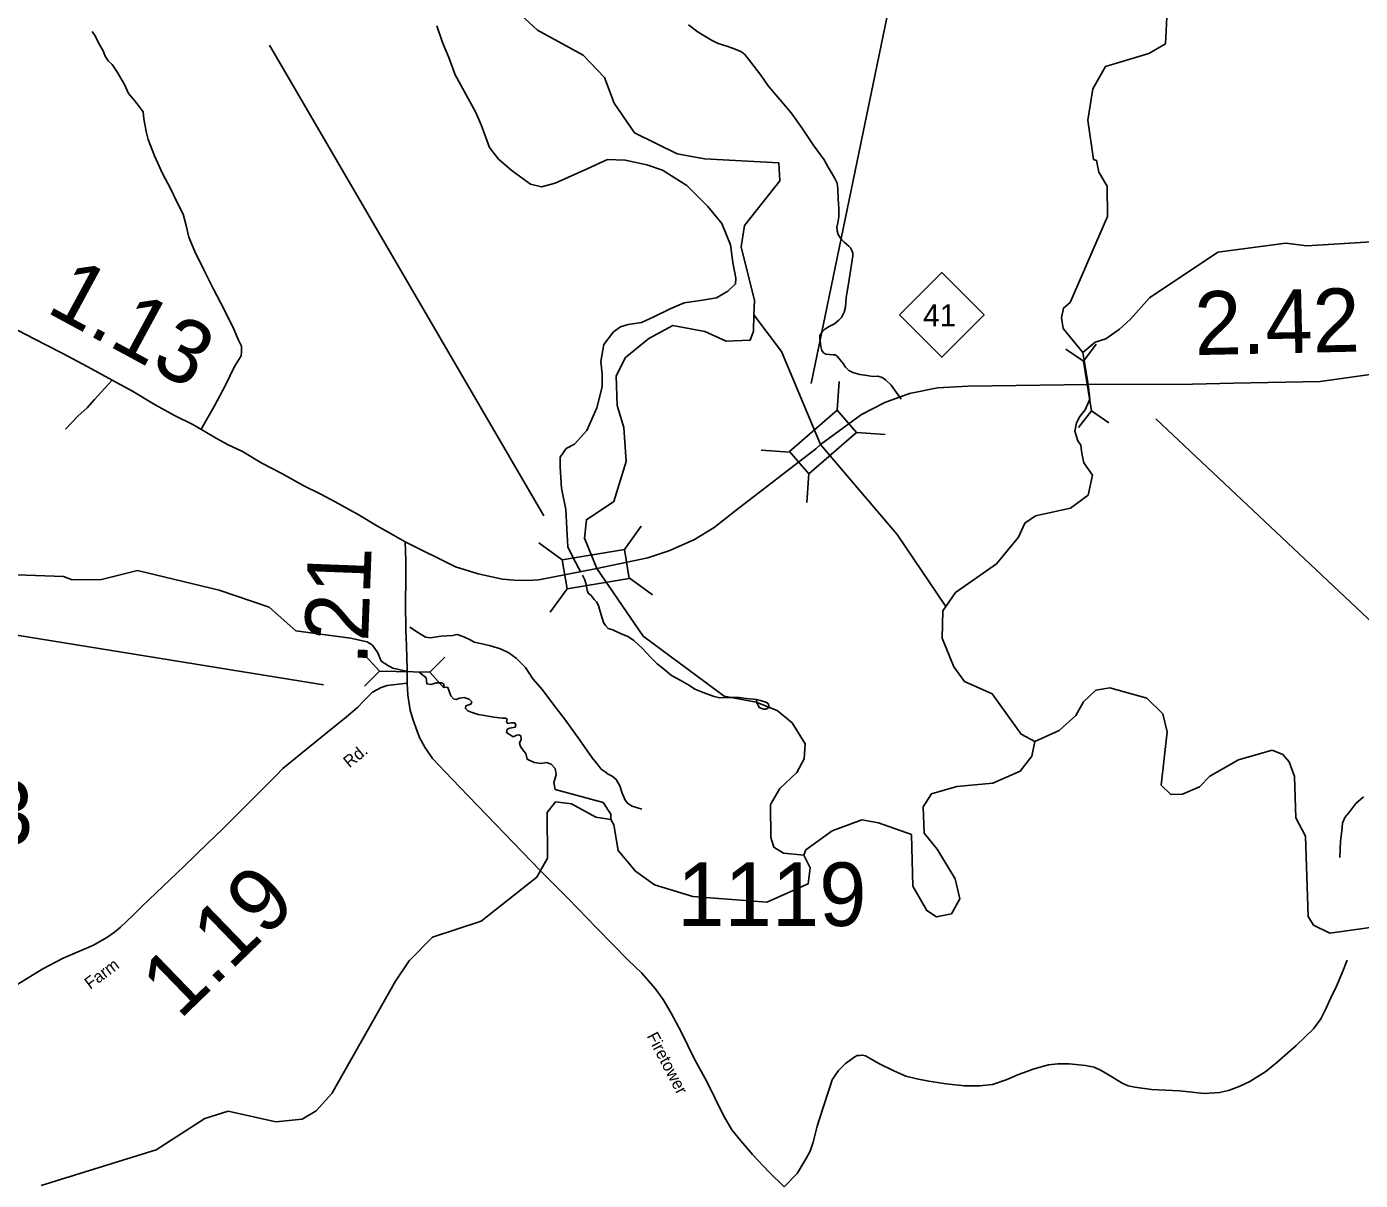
# Model space of a CAD drawing. Extents: x 2093524 to 2270757, y 289120 to 570408.
# Drawn here: x 2214080 to 2224567, y 346501 to 355575 of the extents above; entities that cross this region are included whole.
import ezdxf

# ---------------------------------------------------------------- set-up
doc = ezdxf.new("R2010")
doc.units = 0
for name, color, linetype in [('Exist Hydrographic Creek Single Shore', 7, 'Continuous'), ('Exist Hydrographic Misc Water Feature', 7, 'Continuous'), ('Exist Hydrographic River Shore', 7, 'Continuous'), ('Exist Road Non-System Type 51', 7, 'Continuous'), ('Exist Road Primary NC Attributed', 7, 'Continuous'), ('Exist Road Primary NC Service Mileage Hundredths English Label', 7, 'Continuous'), ('Exist Road Primary NC Shield CELL', 7, 'Continuous'), ('Exist Road Primary NC Shield Number Label', 7, 'Continuous'), ('Exist Road Primary NC Structure Culvert CELL', 7, 'Continuous'), ('Exist Road Primary NC Structure Culvert Number Label', 7, 'Continuous'), ('Exist Road Primary NC Structure Standard Bridge CELL', 7, 'Continuous'), ('Exist Road Primary NC Structure Standard Bridge Number Label', 7, 'Continuous'), ('Exist Road Secondary Mileage Hundredths English Label', 7, 'Continuous'), ('Exist Road Secondary Structure Pipe CELL', 7, 'Continuous'), ('Exist Road Secondary Structure Pipe Number Label', 7, 'Continuous'), ('Exist Road Secondary Type 41 Attributed', 7, 'Continuous'), ('Exist Road Secondary Type 51 Attributed', 7, 'Continuous'), ('Exist Road Secondary Type 51 Label', 7, 'Continuous'), ('Exist Road Secondary Type 51 Number Label', 7, 'Continuous')]:
    doc.layers.add(name, color=color, linetype=linetype)

msp = doc.modelspace()

# ---------------------------------------------------------------- linework, layer by layer
at = {"layer": 'Exist Hydrographic Creek Single Shore'}
for p, q in [((2223980, 353873), (2224147, 353850)), ((2224147, 353850), (2224738, 353888))]:
    msp.add_line(p, q, dxfattribs=at)
for points in [[(2222385, 353012), (2222301, 353113), (2222229, 353202), (2222216, 353285), (2222232, 353361), (2222284, 353405), (2222579, 354081), (2222577, 354321), (2222510, 354430), (2222493, 354523), (2222468, 354530), (2222424, 354839), (2222464, 355087), (2222563, 355262), (2222904, 355364), (2223036, 355440), (2223058, 355915), (2222963, 356389), (2222828, 356654), (2222257, 357390)], [(2222385, 353012), (2222482, 353092), (2222565, 353120), (2222673, 353196), (2222760, 353274), (2222909, 353442), (2223447, 353802), (2223980, 353873)], [(2219799, 353309), (2220015, 353019), (2220323, 352288), (2220926, 351580), (2221307, 351014)], [(2222427, 352759), (2222385, 353012)], [(2221307, 351014), (2221383, 351123), (2221707, 351350), (2221880, 351560), (2221929, 351670), (2222012, 351728), (2222287, 351788), (2222428, 351890), (2222460, 352047), (2222393, 352144), (2222378, 352217), (2222369, 352284), (2222346, 352317), (2222322, 352393), (2222334, 352458), (2222362, 352509), (2222403, 352562), (2222441, 352645), (2222427, 352759)], [(2218672, 349340), (2218672, 349380), (2218613, 349473), (2218235, 349576), (2218225, 349629), (2218236, 349664), (2218243, 349694), (2218235, 349741), (2218205, 349773), (2218166, 349787), (2218125, 349779), (2218071, 349787), (2218014, 349814), (2218006, 349857), (2217986, 349879), (2217963, 349912), (2217956, 349939), (2217969, 349967), (2217966, 349996), (2217951, 350004), (2217933, 350001), (2217905, 349989), (2217875, 350010), (2217853, 350023), (2217859, 350049), (2217879, 350057), (2217921, 350065), (2217926, 350080), (2217918, 350099), (2217890, 350099), (2217862, 350095), (2217853, 350108), (2217859, 350127), (2217848, 350135), (2217822, 350135), (2217752, 350145), (2217664, 350160), (2217630, 350165), (2217574, 350183), (2217549, 350193), (2217530, 350211), (2217534, 350233), (2217572, 350246), (2217579, 350265), (2217559, 350285), (2217520, 350299), (2217483, 350294), (2217458, 350283), (2217437, 350287), (2217415, 350312), (2217392, 350377), (2217360, 350379), (2217359, 350404), (2217345, 350415), (2217299, 350414), (2217259, 350402), (2217225, 350407), (2217220, 350452), (2217166, 350499), (2217075, 350504), (2216958, 350528), (2216926, 350547), (2216866, 350585), (2216840, 350650), (2216799, 350710), (2216758, 350736), (2216626, 350764), (2216196, 350823), (2215986, 351010), (2215594, 351143), (2214952, 351297), (2214669, 351227), (2214436, 351225), (2214369, 351249), (2213561, 351278)], [(2222008, 349953), (2221899, 350011), (2221672, 350327), (2221455, 350423), (2221371, 350540), (2221278, 350765), (2221284, 350981), (2221307, 351014)], [(2220190, 349058), (2220240, 348958), (2220225, 348834), (2219901, 348689), (2219317, 348734), (2219017, 348825), (2218866, 348933), (2218732, 349096), (2218697, 349297), (2218672, 349340)]]:
    msp.add_lwpolyline(points, dxfattribs=at)
at = {"layer": 'Exist Hydrographic Misc Water Feature'}
msp.add_line((2215664, 347045), (2216039, 346962), dxfattribs=at)
for points in [[(2216039, 346962), (2216247, 346981), (2216355, 347047), (2216479, 347183), (2216981, 348068), (2217088, 348227), (2217271, 348413), (2217653, 348540), (2218092, 348886), (2218174, 349035), (2218172, 349393), (2218238, 349477)], [(2218238, 349477), (2218363, 349461), (2218555, 349356), (2218672, 349340)], [(2214194, 346460), (2215099, 346741), (2215481, 346986), (2215664, 347045)]]:
    msp.add_lwpolyline(points, dxfattribs=at)
at = {"layer": 'Exist Hydrographic River Shore'}
msp.add_line((2224758, 348505), (2224326, 348444), dxfattribs=at)
for points in [[(2219994, 354503), (2219411, 354534), (2219194, 354575), (2218860, 354739), (2218700, 354972), (2218623, 355176), (2218456, 355350), (2218096, 355548), (2217836, 355789), (2217718, 356047), (2217658, 356262), (2217522, 356602), (2217521, 356852), (2217579, 356929), (2217919, 357080), (2217968, 357148), (2217960, 357230), (2217842, 357304), (2217467, 357420), (2217350, 357485), (2217225, 357517)], [(2219799, 353309), (2219802, 353421), (2219699, 353843), (2219723, 354010), (2220003, 354362), (2219994, 354503)], [(2218563, 351313), (2218465, 351552), (2218481, 351696), (2218696, 351839), (2218794, 352155), (2218776, 352421), (2218724, 352596), (2218714, 352829), (2218788, 352972), (2218971, 353123), (2219162, 353224)], [(2219162, 353224), (2219412, 353176), (2219579, 353101)], [(2219579, 353101), (2219770, 353110), (2219795, 353179), (2219799, 353309)], [(2220190, 349058), (2220031, 349074), (2219956, 349121), (2219931, 349197), (2219929, 349456), (2220003, 349583), (2220135, 349708), (2220193, 349815), (2220201, 349933), (2220099, 350099), (2219982, 350197), (2219815, 350262), (2219565, 350310), (2218928, 350782), (2218563, 351313)], [(2222596, 350374), (2222488, 350357), (2222389, 350264), (2222331, 350157), (2222199, 350038), (2222008, 349953)], [(2223077, 349535), (2223001, 349609), (2223049, 350028), (2223014, 350169), (2222888, 350293), (2222596, 350374)], [(2221138, 349232), (2221128, 349439), (2221194, 349540), (2221394, 349598), (2221677, 349625), (2221893, 349719), (2221984, 349836), (2222008, 349953)], [(2223874, 349883), (2223608, 349807), (2223384, 349680), (2223301, 349596), (2223168, 349537), (2223077, 349535)], [(2224326, 348444), (2224200, 348509), (2224158, 348576), (2224137, 349209), (2224061, 349352), (2224050, 349677), (2224008, 349792), (2223958, 349849), (2223874, 349883)], [(2220190, 349058), (2220206, 349100), (2220413, 349250), (2220646, 349337), (2220779, 349312), (2221038, 349221)], [(2221038, 349221), (2221049, 348814), (2221159, 348622), (2221234, 348574), (2221351, 348598), (2221417, 348715), (2221382, 348873), (2221239, 349106), (2221138, 349232)]]:
    msp.add_lwpolyline(points, dxfattribs=at)
at = {"layer": 'Exist Road Non-System Type 51'}
msp.add_line((2220878, 352754), (2220957, 352644), dxfattribs=at)
for points in [[(2214594, 355537), (2214618, 355502), (2214648, 355442), (2214681, 355384), (2214697, 355342), (2214721, 355306), (2214753, 355278), (2214794, 355213), (2214850, 355121), (2214881, 355049), (2214927, 354994), (2214965, 354948), (2214996, 354906), (2215000, 354850), (2215019, 354751), (2215035, 354687), (2215052, 354641), (2215086, 354559), (2215147, 354419), (2215210, 354302), (2215265, 354186), (2215311, 354101), (2215334, 354011), (2215354, 353919), (2215403, 353806), (2215474, 353658), (2215549, 353510), (2215630, 353355), (2215709, 353196), (2215746, 353110), (2215768, 353062), (2215770, 353018), (2215765, 352986), (2215713, 352902), (2215640, 352751), (2215556, 352593), (2215453, 352410)], [(2218436, 351285), (2218380, 351391), (2218335, 351483), (2218326, 351625), (2218320, 351777), (2218285, 351945), (2218274, 352111), (2218274, 352188), (2218323, 352258), (2218388, 352290), (2218484, 352399), (2218562, 352576), (2218606, 352742), (2218604, 352845), (2218595, 352941), (2218617, 353074), (2218695, 353174), (2218749, 353215), (2218809, 353231), (2218914, 353248), (2219006, 353290), (2219140, 353356), (2219249, 353403), (2219378, 353422), (2219505, 353443), (2219592, 353495), (2219654, 353552), (2219655, 353596), (2219632, 353720), (2219614, 353860), (2219547, 354027), (2219437, 354159), (2219270, 354325), (2219079, 354447), (2218955, 354488), (2218786, 354525), (2218648, 354531), (2218486, 354456), (2218236, 354343), (2218129, 354314), (2218041, 354337), (2217897, 354441), (2217791, 354533), (2217720, 354625), (2217654, 354802), (2217612, 354899), (2217521, 355067), (2217448, 355195), (2217399, 355331), (2217349, 355449), (2217305, 355581)], [(2219284, 355588), (2219360, 355532), (2219426, 355491), (2219464, 355469), (2219516, 355441), (2219585, 355420), (2219630, 355406), (2219663, 355392), (2219701, 355377), (2219727, 355355), (2219775, 355295), (2219852, 355194), (2219910, 355108), (2219987, 355021), (2220090, 354897), (2220175, 354778), (2220263, 354645), (2220352, 354527), (2220383, 354470), (2220413, 354416), (2220435, 354380), (2220453, 354344), (2220458, 354300), (2220460, 354220), (2220467, 354146), (2220467, 354078), (2220458, 354032), (2220450, 353998), (2220452, 353968), (2220462, 353940), (2220478, 353911), (2220509, 353881), (2220545, 353849), (2220557, 353835), (2220571, 353809), (2220575, 353793), (2220575, 353773), (2220560, 353669), (2220543, 353553), (2220524, 353445), (2220518, 353369), (2220507, 353329), (2220487, 353287), (2220465, 353265), (2220431, 353238), (2220391, 353216), (2220356, 353196), (2220334, 353174), (2220318, 353146), (2220316, 353122), (2220324, 353060), (2220333, 353028), (2220345, 353010), (2220363, 353000), (2220421, 352994), (2220437, 352993), (2220453, 352983), (2220499, 352925), (2220519, 352897), (2220546, 352871), (2220576, 352855), (2220630, 352840), (2220688, 352830), (2220732, 352823), (2220774, 352827), (2220806, 352815), (2220834, 352797), (2220878, 352754)], [(2214753, 352795), (2214695, 352731), (2214614, 352642), (2214556, 352576), (2214481, 352510), (2214385, 352409)], [(2218451, 351261), (2218468, 351224), (2218480, 351186), (2218484, 351158), (2218486, 351142), (2218496, 351120), (2218519, 351100), (2218541, 351068), (2218561, 351050), (2218575, 351022), (2218583, 350992), (2218596, 350949), (2218604, 350923), (2218616, 350889), (2218632, 350865), (2218652, 350841), (2218688, 350831), (2218704, 350823), (2218748, 350802), (2218811, 350776), (2218853, 350748), (2218919, 350687), (2218988, 350613), (2219038, 350564), (2219086, 350526), (2219151, 350472), (2219219, 350435), (2219291, 350393), (2219333, 350364), (2219385, 350342), (2219448, 350319), (2219486, 350307), (2219530, 350295), (2219572, 350298), (2219636, 350298), (2219682, 350298), (2219738, 350291), (2219818, 350283)], [(2217093, 350852), (2217153, 350813), (2217195, 350787), (2217217, 350773), (2217253, 350767), (2217339, 350780), (2217429, 350786), (2217465, 350793), (2217517, 350775), (2217571, 350749), (2217599, 350734), (2217662, 350720), (2217728, 350705), (2217806, 350681), (2217870, 350650), (2217930, 350608), (2218003, 350535), (2218061, 350445), (2218136, 350360), (2218219, 350246), (2218317, 350121), (2218429, 349962), (2218527, 349824), (2218574, 349765), (2218598, 349735), (2218628, 349713), (2218652, 349695), (2218684, 349680), (2218716, 349654), (2218743, 349604), (2218763, 349546), (2218786, 349490), (2218806, 349466), (2218840, 349445), (2218916, 349419)], [(2219818, 350283), (2219858, 350273), (2219892, 350262), (2219912, 350248), (2219916, 350230), (2219918, 350222), (2219916, 350216), (2219908, 350214), (2219898, 350210), (2219894, 350208), (2219884, 350208), (2219874, 350206), (2219860, 350211), (2219840, 350219), (2219830, 350243), (2219822, 350255), (2219818, 350283)], [(2224593, 349518), (2224531, 349464), (2224484, 349402), (2224446, 349354), (2224428, 349309), (2224421, 349249), (2224411, 349169), (2224406, 349039)], [(2224464, 348232), (2224425, 348134), (2224379, 348027), (2224336, 347935), (2224295, 347849), (2224257, 347771), (2224198, 347692), (2224063, 347561), (2223910, 347428), (2223824, 347356), (2223699, 347279), (2223613, 347240), (2223531, 347208), (2223460, 347191), (2223338, 347183), (2223145, 347205), (2222926, 347216), (2222795, 347233), (2222741, 347244), (2222695, 347266), (2222605, 347321), (2222529, 347365), (2222474, 347390), (2222406, 347404), (2222278, 347417), (2222188, 347417), (2222115, 347410), (2222001, 347377), (2221879, 347332), (2221783, 347292), (2221674, 347255), (2221572, 347244), (2221454, 347243), (2221310, 347261), (2221174, 347282), (2221080, 347299), (2220992, 347320), (2220899, 347362), (2220781, 347419), (2220713, 347458), (2220675, 347480), (2220653, 347486), (2220631, 347484), (2220611, 347482), (2220593, 347473), (2220519, 347419), (2220463, 347365), (2220434, 347322), (2220414, 347292), (2220393, 347226), (2220340, 347066), (2220295, 346928), (2220265, 346801), (2220240, 346729), (2220212, 346677), (2220139, 346555), (2220035, 346451)]]:
    msp.add_lwpolyline(points, dxfattribs=at)
at = {"layer": 'Exist Road Primary NC Attributed'}
for points in [[(2220323, 352288), (2220644, 352523), (2220828, 352618), (2221023, 352690), (2221242, 352735), (2221482, 352746), (2222427, 352759), (2223247, 352763), (2223570, 352770), (2224250, 352785), (2224420, 352807), (2224627, 352837), (2224876, 352873), (2225091, 352921), (2225257, 352958), (2225437, 353005), (2225858, 353107), (2227230, 353431), (2228438, 353724), (2229219, 353891)], [(2213898, 353245), (2214132, 353121), (2214359, 353007), (2214560, 352900), (2214753, 352795), (2214913, 352708), (2215089, 352601), (2215243, 352516), (2215386, 352445), (2215583, 352331), (2215660, 352288), (2215776, 352233), (2215930, 352142), (2216085, 352061), (2216259, 351964), (2216392, 351899), (2216506, 351838), (2216685, 351739), (2216838, 351645), (2216963, 351574), (2217057, 351524)], [(2218563, 351313), (2218965, 351397), (2219137, 351454), (2219330, 351541), (2219487, 351636), (2219660, 351772), (2220284, 352254), (2220323, 352288)], [(2217057, 351524), (2217452, 351327), (2217630, 351270), (2217820, 351228), (2217913, 351221), (2218021, 351218), (2218108, 351224), (2218563, 351313)]]:
    msp.add_lwpolyline(points, dxfattribs=at)
at = {"layer": 'Exist Road Primary NC Shield CELL'}
msp.add_lwpolyline([(2220942, 353307), (2221275, 353640), (2221608, 353307), (2221275, 352974)], close=True, dxfattribs=at)
at = {"layer": 'Exist Road Primary NC Structure Culvert CELL'}
for p, q in [((2222251, 353039), (2222389, 352945)), ((2222490, 353077), (2222389, 352945)), ((2222389, 352945), (2222452, 352553)), ((2222351, 352421), (2222452, 352553)), ((2222590, 352459), (2222452, 352553))]:
    msp.add_line(p, q, dxfattribs=at)
at = {"layer": 'Exist Road Primary NC Structure Culvert Number Label'}
msp.add_line((2222959, 352489), (2227400, 348306), dxfattribs=at)
at = {"layer": 'Exist Road Primary NC Structure Standard Bridge CELL'}
for p, q in [((2220469, 352784), (2220453, 352558)), ((2220831, 352368), (2220605, 352383)), ((2220082, 352229), (2219856, 352245)), ((2220231, 352059), (2220215, 351833)), ((2218780, 351462), (2218911, 351646)), ((2218106, 351514), (2218290, 351382)), ((2218817, 351239), (2219001, 351107)), ((2218197, 350969), (2218329, 351153))]:
    msp.add_line(p, q, dxfattribs=at)
for points in [[(2220605, 352383), (2220231, 352058), (2220079, 352232), (2220453, 352558)], [(2218290, 351382), (2218780, 351463), (2218818, 351235), (2218329, 351153)]]:
    msp.add_lwpolyline(points, close=True, dxfattribs=at)
at = {"layer": 'Exist Road Primary NC Structure Standard Bridge Number Label'}
for p, q in [((2220249, 352768), (2221123, 356992)), ((2218147, 351728), (2215990, 355429))]:
    msp.add_line(p, q, dxfattribs=at)
at = {"layer": 'Exist Road Secondary Structure Pipe CELL'}
for p, q in [((2216741, 350629), (2216853, 350506)), ((2217367, 350616), (2217250, 350498)), ((2216736, 350387), (2216853, 350506)), ((2216853, 350506), (2217250, 350498)), ((2217361, 350374), (2217250, 350498))]:
    msp.add_line(p, q, dxfattribs=at)
at = {"layer": 'Exist Road Secondary Structure Pipe Number Label'}
msp.add_lwpolyline([(2216415, 350397), (2213352, 350893), (2209823, 347772)], dxfattribs=at)
at = {"layer": 'Exist Road Secondary Type 41 Attributed'}
msp.add_lwpolyline([(2217071, 350412), (2216914, 350393), (2216867, 350377), (2216833, 350360), (2216799, 350340), (2216776, 350317), (2216732, 350273), (2216682, 350219), (2216595, 350146), (2216446, 350026), (2216194, 349821), (2216094, 349740), (2216042, 349686), (2215928, 349571), (2215621, 349265), (2215504, 349154), (2215315, 348970), (2214989, 348658), (2214914, 348583), (2214817, 348492), (2214770, 348454), (2214711, 348411), (2214605, 348350), (2214366, 348249), (2214207, 348165), (2214011, 348044)], dxfattribs=at)
at = {"layer": 'Exist Road Secondary Type 51 Attributed'}
for points in [[(2217057, 351524), (2217060, 351377), (2217060, 351236), (2217058, 351036), (2217060, 350834), (2217066, 350703), (2217071, 350524), (2217071, 350412)], [(2217071, 350412), (2217077, 350318), (2217094, 350200), (2217115, 350128), (2217149, 350034), (2217169, 349985), (2217210, 349908), (2217270, 349819), (2217371, 349714), (2217485, 349593), (2218117, 348939), (2218334, 348719), (2218564, 348484), (2218810, 348233), (2218918, 348130), (2219023, 348009), (2219085, 347923), (2219147, 347817), (2219227, 347668), (2219332, 347453), (2219427, 347278), (2219558, 347012), (2219626, 346898), (2219695, 346812), (2219786, 346703), (2219915, 346568), (2220035, 346451)]]:
    msp.add_lwpolyline(points, dxfattribs=at)

# ---------------------------------------------------------------- texts
at = {"layer": 'Exist Road Primary NC Service Mileage Hundredths English Label'}
for s, rotation, p in [('1.13', 331.5436, (2214222, 353336)), ('2.42', 1.2644, (2223267, 352991))]:
    msp.add_text(s, height=500, rotation=rotation, dxfattribs=at).set_placement(p)
at = {"layer": 'Exist Road Primary NC Shield Number Label'}
msp.add_text('41', height=175, dxfattribs=at).set_placement((2221129, 353217))
at = {"layer": 'Exist Road Secondary Mileage Hundredths English Label'}
for s, rotation, p in [('.21', 87.7974, (2216757, 350548)), ('1.19', 44.0546, (2215283, 347758))]:
    msp.add_text(s, height=500, rotation=rotation, dxfattribs=at).set_placement(p)
at = {"layer": 'Exist Road Secondary Type 51 Label'}
for s, rotation, p in [('Rd.', 39.3434, (2216618, 349740)), ('Farm', 36.7446, (2214579, 347999)), ('Firetower', 297.6213, (2218953, 347636))]:
    msp.add_text(s, height=95, rotation=rotation, dxfattribs=at).set_placement(p)
at = {"layer": 'Exist Road Secondary Type 51 Number Label'}
for s, p in [('1123', (2212644, 349143)), ('1119', (2219196, 348501))]:
    msp.add_text(s, height=500, dxfattribs=at).set_placement(p)

doc.saveas('drawing.dxf')
